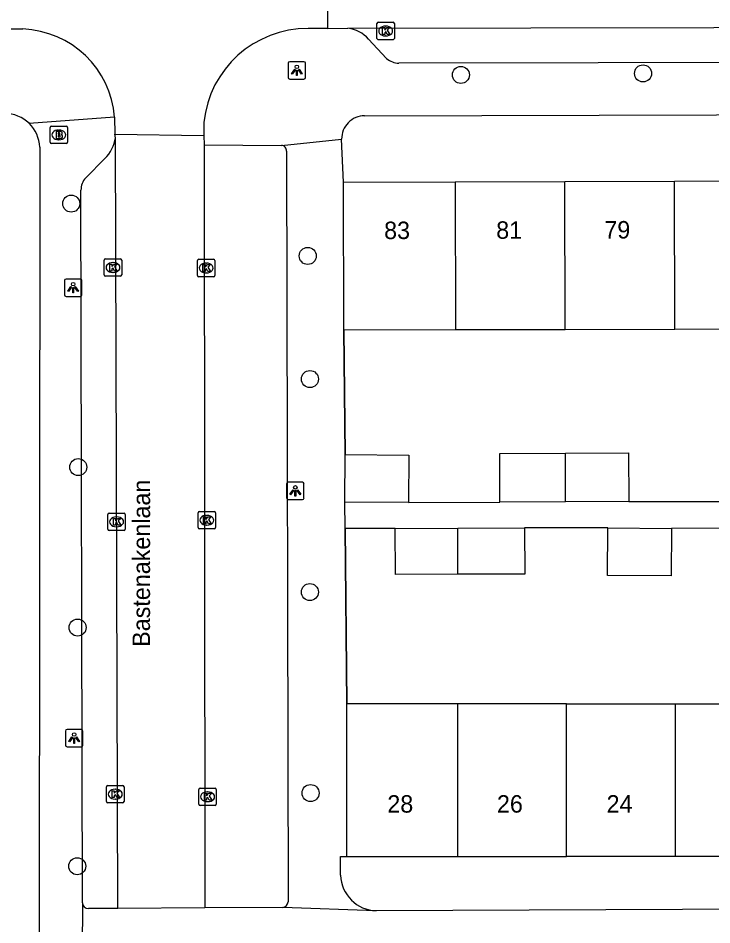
# Model space of a CAD drawing. Extents: x 160732 to 162105, y 387428 to 388479.
# Drawn here: x 161358.5 to 161398.4, y 388168.9 to 388220.9 of the extents above; entities that cross this region are included whole.
import ezdxf

# ---------------------------------------------------------------- set-up
doc = ezdxf.new("R2010")
doc.units = 0
for name, color, linetype in [('IMGEO_Boom', 7, 'Continuous'), ('IMGEO_Brandkraan', 7, 'Continuous'), ('IMGEO_Kolk', 7, 'Continuous'), ('IMGEO_Lichtpunt', 7, 'Continuous'), ('IMGEO_Muur', 7, 'Continuous'), ('IMGEO_Openbare_ruimte_label', 7, 'Continuous'), ('IMGEO_Pand', 7, 'Continuous'), ('IMGEO_Pand_nummerreeks', 7, 'Continuous'), ('IMGEO_Rijbaan_lokaal_open', 7, 'Continuous'), ('IMGEO_Voetpad_open', 7, 'Continuous')]:
    doc.layers.add(name, color=color, linetype=linetype)

msp = doc.modelspace()

# ---------------------------------------------------------------- linework, layer by layer
at = {"layer": 'IMGEO_Boom'}
for centre in [(161383.957, 388217.631), (161394.41, 388217.72), (161361.593, 388210.247), (161375.164, 388207.244), (161375.293, 388200.182), (161361.995, 388195.128), (161375.289, 388187.961), (161361.958, 388185.92), (161375.329, 388176.428), (161361.936, 388172.227)]:
    msp.add_circle(centre, 0.489, dxfattribs=at)
at = {"layer": 'IMGEO_Brandkraan'}
for p, q in [((161360.377, 388213.765), (161360.377, 388214.617)), ((161360.452, 388214.691), (161361.304, 388214.691)), ((161360.865, 388214.471), (161360.89, 388214.471)), ((161361.378, 388214.617), (161361.378, 388213.765)), ((161361.304, 388213.691), (161360.452, 388213.691)), ((161360.888, 388213.911), (161360.863, 388213.911))]:
    msp.add_line(p, q, dxfattribs=at)
for points in [[(161360.377, 388213.765), (161360.377, 388214.617)], [(161360.452, 388214.691), (161361.304, 388214.691)], [(161361.378, 388214.617), (161361.378, 388213.765)], [(161360.725, 388214.391), (161360.725, 388213.991), (161360.938, 388213.991)], [(161360.956, 388214.391), (161360.725, 388214.391)], [(161360.904, 388214.31), (161360.85, 388214.31), (161360.85, 388214.234)], [(161360.85, 388214.234), (161360.903, 388214.234)], [(161360.912, 388214.158), (161360.85, 388214.158), (161360.85, 388214.077)], [(161360.85, 388214.077), (161360.912, 388214.077)], [(161361.304, 388213.691), (161360.452, 388213.691)]]:
    msp.add_lwpolyline(points, dxfattribs=at)
for centre, radius, start, end in [((161360.454, 388214.615), 0.0765, 91.552, 178.448), ((161360.454, 388214.615), 0.0765, 91.552, 178.448), ((161361.302, 388214.615), 0.0765, 1.552, 88.448), ((161361.302, 388214.615), 0.0765, 1.552, 88.448), ((161360.905, 388214.272), 0.0379, 267.8285, 90.9355), ((161360.913, 388214.117), 0.0404, 269.8759, 90.5077), ((161360.944, 388214.242), 0.251, 268.6676, 293.5347), ((161360.96, 388214.246), 0.145, 59.4692, 91.5367), ((161360.985, 388214.293), 0.0922, 285.5137, 58.1501), ((161360.99, 388214.101), 0.105, 301.3115, 78.989), ((161360.454, 388213.767), 0.0765, 181.552, 268.448), ((161360.454, 388213.767), 0.0765, 181.552, 268.448), ((161361.302, 388213.767), 0.0765, 271.552, 358.448), ((161361.302, 388213.767), 0.0765, 271.552, 358.448)]:
    msp.add_arc(centre, radius, start, end, dxfattribs=at)
for centre, major_axis, ratio, start_param, end_param in [((161360.864, 388214.191), (-0.387, 0.002), 0.722429, 4.712389, 7.853982), ((161360.889, 388214.191), (-0.39, 0.002), 0.717154, 1.570796, 4.712389)]:
    msp.add_ellipse(centre, major_axis=major_axis, ratio=ratio, start_param=start_param, end_param=end_param, dxfattribs=at)
at = {"layer": 'IMGEO_Kolk'}
for p, q in [((161379.138, 388219.727), (161379.138, 388220.579)), ((161379.213, 388220.653), (161380.065, 388220.653)), ((161379.626, 388220.433), (161379.651, 388220.433)), ((161380.139, 388220.579), (161380.139, 388219.727)), ((161379.649, 388219.873), (161379.624, 388219.873)), ((161380.065, 388219.653), (161379.213, 388219.653)), ((161363.487, 388206.155), (161363.487, 388207.007)), ((161363.562, 388207.081), (161364.414, 388207.081)), ((161363.975, 388206.861), (161364, 388206.861)), ((161364.488, 388207.007), (161364.488, 388206.155)), ((161368.833, 388206.126), (161368.833, 388206.978)), ((161368.908, 388207.052), (161369.76, 388207.052)), ((161369.321, 388206.832), (161369.346, 388206.832)), ((161369.834, 388206.978), (161369.834, 388206.126)), ((161363.998, 388206.301), (161363.973, 388206.301)), ((161369.344, 388206.272), (161369.319, 388206.272)), ((161364.414, 388206.081), (161363.562, 388206.081)), ((161369.76, 388206.052), (161368.908, 388206.052)), ((161363.694, 388191.563), (161363.694, 388192.415)), ((161363.769, 388192.489), (161364.621, 388192.489)), ((161364.182, 388192.269), (161364.207, 388192.269)), ((161364.695, 388192.415), (161364.695, 388191.563)), ((161368.871, 388191.655), (161368.871, 388192.507)), ((161368.946, 388192.581), (161369.798, 388192.581)), ((161369.359, 388192.361), (161369.384, 388192.361)), ((161369.872, 388192.507), (161369.872, 388191.655)), ((161364.205, 388191.709), (161364.18, 388191.709)), ((161369.798, 388191.581), (161368.946, 388191.581)), ((161369.382, 388191.801), (161369.357, 388191.801)), ((161364.621, 388191.489), (161363.769, 388191.489)), ((161363.62, 388175.936), (161363.62, 388176.788)), ((161363.695, 388176.862), (161364.547, 388176.862)), ((161364.108, 388176.642), (161364.133, 388176.642)), ((161364.621, 388176.788), (161364.621, 388175.936)), ((161368.918, 388175.786), (161368.918, 388176.638)), ((161368.993, 388176.712), (161369.845, 388176.712)), ((161369.406, 388176.492), (161369.431, 388176.492)), ((161369.919, 388176.638), (161369.919, 388175.786)), ((161364.131, 388176.082), (161364.106, 388176.082)), ((161364.547, 388175.862), (161363.695, 388175.862)), ((161369.845, 388175.712), (161368.993, 388175.712)), ((161369.429, 388175.932), (161369.404, 388175.932))]:
    msp.add_line(p, q, dxfattribs=at)
for points in [[(161379.138, 388219.727), (161379.138, 388220.579)], [(161379.213, 388220.653), (161380.065, 388220.653)], [(161379.459, 388220.353), (161379.582, 388220.353), (161379.582, 388220.202), (161379.712, 388220.353), (161379.876, 388220.353), (161379.73, 388220.202), (161379.883, 388219.953), (161379.731, 388219.953), (161379.646, 388220.117), (161379.582, 388220.05), (161379.582, 388219.953), (161379.459, 388219.953), (161379.459, 388220.353)], [(161380.139, 388220.579), (161380.139, 388219.727)], [(161380.065, 388219.653), (161379.213, 388219.653)], [(161363.487, 388206.155), (161363.487, 388207.007)], [(161363.562, 388207.081), (161364.414, 388207.081)], [(161363.808, 388206.781), (161363.931, 388206.781), (161363.931, 388206.63), (161364.061, 388206.781), (161364.225, 388206.781), (161364.079, 388206.63), (161364.232, 388206.381), (161364.08, 388206.381), (161363.995, 388206.545), (161363.931, 388206.478), (161363.931, 388206.381), (161363.808, 388206.381), (161363.808, 388206.781)], [(161364.488, 388207.007), (161364.488, 388206.155)], [(161368.833, 388206.126), (161368.833, 388206.978)], [(161368.908, 388207.052), (161369.76, 388207.052)], [(161369.154, 388206.752), (161369.277, 388206.752), (161369.277, 388206.601), (161369.407, 388206.752), (161369.571, 388206.752), (161369.425, 388206.601), (161369.578, 388206.352), (161369.426, 388206.352), (161369.341, 388206.516), (161369.277, 388206.449), (161369.277, 388206.352), (161369.154, 388206.352), (161369.154, 388206.752)], [(161369.834, 388206.978), (161369.834, 388206.126)], [(161364.414, 388206.081), (161363.562, 388206.081)], [(161369.76, 388206.052), (161368.908, 388206.052)], [(161363.694, 388191.563), (161363.694, 388192.415)], [(161363.769, 388192.489), (161364.621, 388192.489)], [(161364.015, 388192.189), (161364.138, 388192.189), (161364.138, 388192.038), (161364.268, 388192.189), (161364.432, 388192.189), (161364.286, 388192.038), (161364.439, 388191.789), (161364.287, 388191.789), (161364.202, 388191.953), (161364.138, 388191.886), (161364.138, 388191.789), (161364.015, 388191.789), (161364.015, 388192.189)], [(161364.695, 388192.415), (161364.695, 388191.563)], [(161368.871, 388191.655), (161368.871, 388192.507)], [(161368.946, 388192.581), (161369.798, 388192.581)], [(161369.192, 388192.281), (161369.315, 388192.281), (161369.315, 388192.13), (161369.445, 388192.281), (161369.609, 388192.281), (161369.463, 388192.13), (161369.616, 388191.881), (161369.464, 388191.881), (161369.379, 388192.045), (161369.315, 388191.978), (161369.315, 388191.881), (161369.192, 388191.881), (161369.192, 388192.281)], [(161369.872, 388192.507), (161369.872, 388191.655)], [(161369.798, 388191.581), (161368.946, 388191.581)], [(161364.621, 388191.489), (161363.769, 388191.489)], [(161363.62, 388175.936), (161363.62, 388176.788)], [(161363.695, 388176.862), (161364.547, 388176.862)], [(161363.941, 388176.562), (161364.064, 388176.562), (161364.064, 388176.411), (161364.194, 388176.562), (161364.358, 388176.562), (161364.212, 388176.411), (161364.365, 388176.162), (161364.213, 388176.162), (161364.128, 388176.326), (161364.064, 388176.259), (161364.064, 388176.162), (161363.941, 388176.162), (161363.941, 388176.562)], [(161364.621, 388176.788), (161364.621, 388175.936)], [(161368.918, 388175.786), (161368.918, 388176.638)], [(161368.993, 388176.712), (161369.845, 388176.712)], [(161369.919, 388176.638), (161369.919, 388175.786)], [(161369.239, 388176.412), (161369.362, 388176.412), (161369.362, 388176.261), (161369.492, 388176.412), (161369.656, 388176.412), (161369.51, 388176.261), (161369.663, 388176.012), (161369.511, 388176.012), (161369.426, 388176.176), (161369.362, 388176.109), (161369.362, 388176.012), (161369.239, 388176.012), (161369.239, 388176.412)], [(161364.547, 388175.862), (161363.695, 388175.862)], [(161369.845, 388175.712), (161368.993, 388175.712)]]:
    msp.add_lwpolyline(points, dxfattribs=at)
for centre, start, end in [((161379.215, 388220.577), 91.552, 178.448), ((161379.215, 388220.577), 91.552, 178.448), ((161380.063, 388220.577), 1.552, 88.448), ((161380.063, 388220.577), 1.552, 88.448), ((161379.215, 388219.729), 181.552, 268.448), ((161379.215, 388219.729), 181.552, 268.448), ((161380.063, 388219.729), 271.552, 358.448), ((161380.063, 388219.729), 271.552, 358.448), ((161363.564, 388207.005), 91.552, 178.448), ((161363.564, 388207.005), 91.552, 178.448), ((161364.412, 388207.005), 1.552, 88.448), ((161364.412, 388207.005), 1.552, 88.448), ((161368.91, 388206.976), 91.552, 178.448), ((161368.91, 388206.976), 91.552, 178.448), ((161369.758, 388206.976), 1.552, 88.448), ((161369.758, 388206.976), 1.552, 88.448), ((161363.564, 388206.157), 181.552, 268.448), ((161363.564, 388206.157), 181.552, 268.448), ((161364.412, 388206.157), 271.552, 358.448), ((161364.412, 388206.157), 271.552, 358.448), ((161368.91, 388206.128), 181.552, 268.448), ((161368.91, 388206.128), 181.552, 268.448), ((161369.758, 388206.128), 271.552, 358.448), ((161369.758, 388206.128), 271.552, 358.448), ((161363.771, 388192.413), 91.552, 178.448), ((161363.771, 388192.413), 91.552, 178.448), ((161364.619, 388192.413), 1.552, 88.448), ((161364.619, 388192.413), 1.552, 88.448), ((161368.948, 388192.505), 91.552, 178.448), ((161368.948, 388192.505), 91.552, 178.448), ((161369.796, 388192.505), 1.552, 88.448), ((161369.796, 388192.505), 1.552, 88.448), ((161368.948, 388191.657), 181.552, 268.448), ((161368.948, 388191.657), 181.552, 268.448), ((161369.796, 388191.657), 271.552, 358.448), ((161369.796, 388191.657), 271.552, 358.448), ((161363.771, 388191.565), 181.552, 268.448), ((161363.771, 388191.565), 181.552, 268.448), ((161364.619, 388191.565), 271.552, 358.448), ((161364.619, 388191.565), 271.552, 358.448), ((161363.697, 388176.786), 91.552, 178.448), ((161363.697, 388176.786), 91.552, 178.448), ((161364.545, 388176.786), 1.552, 88.448), ((161364.545, 388176.786), 1.552, 88.448), ((161368.995, 388176.636), 91.552, 178.448), ((161368.995, 388176.636), 91.552, 178.448), ((161369.843, 388176.636), 1.552, 88.448), ((161369.843, 388176.636), 1.552, 88.448), ((161363.697, 388175.938), 181.552, 268.448), ((161363.697, 388175.938), 181.552, 268.448), ((161364.545, 388175.938), 271.552, 358.448), ((161364.545, 388175.938), 271.552, 358.448), ((161368.995, 388175.788), 181.552, 268.448), ((161368.995, 388175.788), 181.552, 268.448), ((161369.843, 388175.788), 271.552, 358.448), ((161369.843, 388175.788), 271.552, 358.448)]:
    msp.add_arc(centre, 0.0765, start, end, dxfattribs=at)
for centre, major_axis, ratio, start_param, end_param in [((161379.625, 388220.153), (-0.387, 0.002), 0.722429, 4.712389, 7.853982), ((161379.65, 388220.153), (-0.39, 0.002), 0.717154, 1.570796, 4.712389), ((161363.974, 388206.581), (-0.387, 0.002), 0.722429, 4.712389, 7.853982), ((161363.999, 388206.581), (-0.39, 0.002), 0.717154, 1.570796, 4.712389), ((161369.32, 388206.552), (-0.387, 0.002), 0.722429, 4.712389, 7.853982), ((161369.345, 388206.552), (-0.39, 0.002), 0.717154, 1.570796, 4.712389), ((161364.181, 388191.989), (-0.387, 0.002), 0.722429, 4.712389, 7.853982), ((161364.206, 388191.989), (-0.39, 0.002), 0.717154, 1.570796, 4.712389), ((161369.358, 388192.081), (-0.387, 0.002), 0.722429, 4.712389, 7.853982), ((161369.383, 388192.081), (-0.39, 0.002), 0.717154, 1.570796, 4.712389), ((161364.107, 388176.362), (-0.387, 0.002), 0.722429, 4.712389, 7.853982), ((161364.132, 388176.362), (-0.39, 0.002), 0.717154, 1.570796, 4.712389), ((161369.405, 388176.212), (-0.387, 0.002), 0.722429, 4.712389, 7.853982), ((161369.43, 388176.212), (-0.39, 0.002), 0.717154, 1.570796, 4.712389)]:
    msp.add_ellipse(centre, major_axis=major_axis, ratio=ratio, start_param=start_param, end_param=end_param, dxfattribs=at)
at = {"layer": 'IMGEO_Lichtpunt'}
for p, q in [((161374.043, 388218.297), (161374.043, 388217.49)), ((161374.043, 388218.297), (161374.043, 388217.49)), ((161374.945, 388218.392), (161374.137, 388218.392)), ((161374.945, 388218.392), (161374.137, 388218.392)), ((161375.039, 388217.49), (161375.039, 388218.297)), ((161375.039, 388217.49), (161375.039, 388218.297)), ((161374.137, 388217.396), (161374.945, 388217.396)), ((161374.137, 388217.396), (161374.945, 388217.396)), ((161361.202, 388205.827), (161361.202, 388205.02)), ((161361.202, 388205.827), (161361.202, 388205.02)), ((161362.104, 388205.922), (161361.296, 388205.922)), ((161362.104, 388205.922), (161361.296, 388205.922)), ((161362.198, 388205.02), (161362.198, 388205.827)), ((161362.198, 388205.02), (161362.198, 388205.827)), ((161361.296, 388204.926), (161362.104, 388204.926)), ((161361.296, 388204.926), (161362.104, 388204.926)), ((161374.857, 388194.263), (161374.049, 388194.263)), ((161374.857, 388194.263), (161374.049, 388194.263)), ((161373.955, 388194.168), (161373.955, 388193.361)), ((161373.955, 388194.168), (161373.955, 388193.361)), ((161374.951, 388193.361), (161374.951, 388194.168)), ((161374.951, 388193.361), (161374.951, 388194.168)), ((161374.049, 388193.267), (161374.857, 388193.267)), ((161374.049, 388193.267), (161374.857, 388193.267)), ((161361.261, 388179.985), (161361.261, 388179.178)), ((161361.261, 388179.985), (161361.261, 388179.178)), ((161362.163, 388180.08), (161361.355, 388180.08)), ((161362.163, 388180.08), (161361.355, 388180.08)), ((161362.257, 388179.178), (161362.257, 388179.985)), ((161362.257, 388179.178), (161362.257, 388179.985)), ((161361.355, 388179.084), (161362.163, 388179.084)), ((161361.355, 388179.084), (161362.163, 388179.084))]:
    msp.add_line(p, q, dxfattribs=at)
for points in [[(161374.417, 388217.961), (161374.456, 388217.933), (161374.268, 388217.671), (161374.23, 388217.698), (161374.417, 388217.961)], [(161374.519, 388217.913), (161374.566, 388217.913), (161374.566, 388217.591), (161374.519, 388217.591), (161374.519, 388217.913)], [(161374.629, 388217.933), (161374.667, 388217.96), (161374.854, 388217.698), (161374.815, 388217.67), (161374.629, 388217.933)], [(161361.576, 388205.491), (161361.615, 388205.463), (161361.427, 388205.201), (161361.389, 388205.228), (161361.576, 388205.491)], [(161361.678, 388205.443), (161361.725, 388205.443), (161361.725, 388205.121), (161361.678, 388205.121), (161361.678, 388205.443)], [(161361.788, 388205.463), (161361.826, 388205.49), (161362.013, 388205.228), (161361.974, 388205.2), (161361.788, 388205.463)], [(161374.329, 388193.832), (161374.368, 388193.804), (161374.18, 388193.542), (161374.142, 388193.569), (161374.329, 388193.832)], [(161374.431, 388193.784), (161374.478, 388193.784), (161374.478, 388193.462), (161374.431, 388193.462), (161374.431, 388193.784)], [(161374.541, 388193.804), (161374.579, 388193.831), (161374.766, 388193.569), (161374.727, 388193.541), (161374.541, 388193.804)], [(161361.635, 388179.649), (161361.674, 388179.621), (161361.486, 388179.359), (161361.448, 388179.386), (161361.635, 388179.649)], [(161361.847, 388179.621), (161361.885, 388179.648), (161362.072, 388179.386), (161362.033, 388179.358), (161361.847, 388179.621)], [(161361.737, 388179.601), (161361.784, 388179.601), (161361.784, 388179.279), (161361.737, 388179.279), (161361.737, 388179.601)]]:
    msp.add_lwpolyline(points, dxfattribs=at)
for centre in [(161374.542, 388218.095), (161361.701, 388205.625), (161374.454, 388193.966), (161361.76, 388179.783)]:
    msp.add_circle(centre, 0.0994, dxfattribs=at)
for centre, start, end in [((161374.137, 388218.297), 90, 180), ((161374.137, 388218.297), 90, 180), ((161374.945, 388218.297), 0, 90), ((161374.945, 388218.297), 0, 90), ((161374.137, 388217.49), 180, 270), ((161374.137, 388217.49), 180, 270), ((161374.945, 388217.49), 270, 0), ((161374.945, 388217.49), 270, 360), ((161361.296, 388205.827), 90, 180), ((161361.296, 388205.827), 90, 180), ((161362.104, 388205.827), 0, 90), ((161362.104, 388205.827), 0, 90), ((161361.296, 388205.02), 180, 270), ((161361.296, 388205.02), 180, 270), ((161362.104, 388205.02), 270, 0), ((161362.104, 388205.02), 270, 360), ((161374.049, 388194.168), 90, 180), ((161374.049, 388194.168), 90, 180), ((161374.857, 388194.168), 0, 90), ((161374.857, 388194.168), 0, 90), ((161374.049, 388193.361), 180, 270), ((161374.049, 388193.361), 180, 270), ((161374.857, 388193.361), 270, 0), ((161374.857, 388193.361), 270, 360), ((161361.355, 388179.985), 90, 180), ((161361.355, 388179.985), 90, 180), ((161362.163, 388179.985), 0, 90), ((161362.163, 388179.985), 0, 90), ((161361.355, 388179.178), 180, 270), ((161361.355, 388179.178), 180, 270), ((161362.163, 388179.178), 270, 0), ((161362.163, 388179.178), 270, 360)]:
    msp.add_arc(centre, 0.0946, start, end, dxfattribs=at)
at = {"layer": 'IMGEO_Muur'}
for points in [[(161377.232, 388202.979), (161377.316, 388195.846)], [(161377.313, 388191.604), (161377.409, 388181.543)]]:
    msp.add_lwpolyline(points, dxfattribs=at)
at = {"layer": 'IMGEO_Pand'}
for points in [[(161377.21, 388211.486), (161383.622, 388211.503)], [(161377.232, 388202.979), (161377.21, 388211.486)], [(161383.622, 388211.503), (161389.915, 388211.519)], [(161383.622, 388211.503), (161383.645, 388202.996)], [(161389.915, 388211.519), (161396.209, 388211.535)], [(161389.938, 388203.012), (161389.915, 388211.519)], [(161396.209, 388211.535), (161402.502, 388211.551)], [(161396.231, 388203.028), (161396.209, 388211.535)], [(161396.231, 388203.028), (161389.938, 388203.012)], [(161402.525, 388203.044), (161396.231, 388203.028)], [(161383.645, 388202.996), (161377.232, 388202.979)], [(161389.938, 388203.012), (161383.645, 388202.996)], [(161377.298, 388193.121), (161377.316, 388195.846)], [(161377.316, 388195.846), (161380.97, 388195.821), (161380.952, 388193.097)], [(161386.201, 388193.121), (161386.186, 388195.907), (161389.957, 388195.928)], [(161389.957, 388195.928), (161393.579, 388195.948), (161393.595, 388193.162)], [(161389.965, 388193.142), (161389.957, 388195.928)], [(161389.965, 388193.142), (161386.201, 388193.121)], [(161393.595, 388193.162), (161389.965, 388193.142)], [(161380.952, 388193.097), (161377.298, 388193.121)], [(161380.188, 388191.614), (161383.778, 388191.626)], [(161383.778, 388188.977), (161380.197, 388188.965), (161380.188, 388191.614)], [(161383.778, 388191.626), (161387.616, 388191.639)], [(161387.616, 388191.639), (161387.624, 388188.99), (161383.778, 388188.977)], [(161383.778, 388188.977), (161383.778, 388191.626)], [(161396.039, 388191.612), (161396.02, 388188.888), (161392.366, 388188.913), (161392.385, 388191.637)], [(161392.385, 388191.637), (161396.039, 388191.612)], [(161383.777, 388181.544), (161377.409, 388181.543)], [(161377.411, 388172.783), (161377.409, 388181.543)], [(161383.776, 388172.784), (161383.777, 388181.544)], [(161390.023, 388181.545), (161383.777, 388181.544)], [(161390.023, 388181.545), (161396.27, 388181.545)], [(161390.023, 388172.785), (161390.023, 388181.545)], [(161396.269, 388172.785), (161396.27, 388181.545)], [(161396.27, 388181.545), (161402.517, 388181.546)], [(161377.411, 388172.783), (161383.776, 388172.784)], [(161383.776, 388172.784), (161390.023, 388172.785)], [(161396.269, 388172.785), (161390.023, 388172.785)], [(161402.516, 388172.786), (161396.269, 388172.785)]]:
    msp.add_lwpolyline(points, dxfattribs=at)
at = {"layer": 'IMGEO_Rijbaan_lokaal_open'}
for points in [[(161376.306, 388225.309), (161376.291, 388220.3)], [(161353.802, 388220.284), (161358.811, 388220.267)], [(161376.291, 388220.3), (161375.197, 388220.293)], [(161376.291, 388220.3), (161377.462, 388220.308)], [(161377.462, 388220.308), (161492.991, 388220.53)], [(161364.077, 388215.201), (161364.097, 388214.242)], [(161369.205, 388214.918), (161369.209, 388214.16)], [(161364.13, 388214.031), (161364.097, 388214.242)], [(161364.097, 388214.242), (161369.209, 388214.16)], [(161364.261, 388169.804), (161364.13, 388214.031)], [(161369.209, 388214.16), (161369.212, 388213.616)], [(161369.212, 388213.616), (161369.265, 388169.849)], [(161369.265, 388169.849), (161364.261, 388169.804)]]:
    msp.add_lwpolyline(points, dxfattribs=at)
for centre, radius, start, end in [((161358.602, 388214.78), 5.491, 4.4001, 87.8178), ((161375.16, 388214.306), 5.987, 89.6503, 174.1358)]:
    msp.add_arc(centre, radius, start, end, dxfattribs=at)
at = {"layer": 'IMGEO_Voetpad_open'}
for points in [[(161379.694, 388218.574), (161378.658, 388219.684)], [(161437.554, 388218.404), (161380.399, 388218.297)], [(161364.077, 388215.201), (161359.175, 388214.854)], [(161378.428, 388215.287), (161439.041, 388215.463)], [(161359.783, 388213.483), (161359.758, 388166.934), (161359.718, 388140.401)], [(161369.212, 388213.616), (161373.656, 388213.591)], [(161373.656, 388213.591), (161377.112, 388213.946)], [(161377.21, 388211.486), (161377.112, 388213.946)], [(161373.948, 388213.254), (161374.049, 388170.18)], [(161362.421, 388211.729), (161363.527, 388212.832)], [(161362.234, 388170.122), (161362.151, 388211.014)], [(161377.316, 388195.846), (161377.232, 388202.979)], [(161393.595, 388193.162), (161398.788, 388193.153)], [(161377.313, 388191.604), (161377.298, 388193.121)], [(161380.952, 388193.097), (161386.201, 388193.121)], [(161380.188, 388191.614), (161377.313, 388191.604)], [(161377.409, 388181.543), (161377.313, 388191.604)], [(161392.385, 388191.637), (161387.616, 388191.639)], [(161398.928, 388191.616), (161396.039, 388191.612)], [(161377.045, 388171.708), (161377.045, 388172.783), (161377.411, 388172.783)], [(161362.234, 388170.122), (161362.201, 388164.68), (161362.225, 388164.56)], [(161364.261, 388169.804), (161362.573, 388169.805)], [(161373.729, 388169.864), (161369.265, 388169.849)], [(161379.092, 388169.667), (161379.072, 388169.666), (161373.729, 388169.864)], [(161409.041, 388169.711), (161405.464, 388169.779), (161379.092, 388169.667)]]:
    msp.add_lwpolyline(points, dxfattribs=at)
for centre, radius, start, end in [((161377.233, 388218.411), 1.911, 41.777, 83.1174), ((161380.46, 388219.488), 1.192, 230.0306, 267.0689), ((161357.785, 388213.416), 2, 45.9776, 89.9938), ((161378.43, 388213.969), 1.318, 90.0819, 180.9963), ((161357.782, 388213.416), 2.003, 1.9249, 45.907), ((161361.99, 388214.356), 2.164, 315.2386, 351.364), ((161373.638, 388213.28), 0.312, 355.2157, 86.6001), ((161363.18, 388211.034), 1.029, 137.5208, 181.1039), ((161379.172, 388171.795), 2.129, 182.3344, 267.8338), ((161362.565, 388170.136), 0.331, 182.472, 271.3696), ((161373.681, 388170.233), 0.372, 277.445, 351.8343)]:
    msp.add_arc(centre, radius, start, end, dxfattribs=at)

# ---------------------------------------------------------------- texts
at = {"layer": 'IMGEO_Openbare_ruimte_label'}
msp.add_text('Bastenakenlaan', height=1, rotation=89.9427, dxfattribs=at).set_placement((161366.111, 388184.817))
at = {"layer": 'IMGEO_Pand_nummerreeks'}
for s, rotation, p in [('83', 0.1481, (161379.552, 388208.212)), ('81', 0.1481, (161385.985, 388208.229)), ('79', 0.1481, (161392.192, 388208.245)), ('28', 0.0073, (161379.735, 388175.303)), ('26', 0.0073, (161386.026, 388175.304)), ('24', 0.0073, (161392.321, 388175.305))]:
    msp.add_text(s, height=1, rotation=rotation, dxfattribs=at).set_placement(p)

doc.saveas('drawing.dxf')
